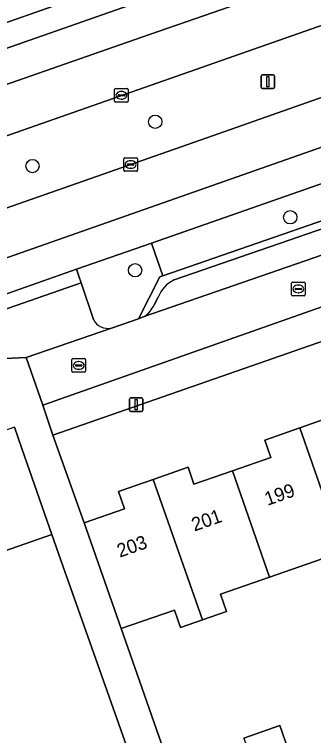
# Model space of a CAD drawing. Extents: x 158472 to 159562, y 388525 to 389606.
# Drawn here: x 159068.9 to 159090.8, y 389096.8 to 389149.9 of the extents above; entities that cross this region are included whole.
import ezdxf

# ---------------------------------------------------------------- set-up
doc = ezdxf.new("R2010")
doc.units = 0
for name, color, linetype in [('IMGEO_Berm_groen', 7, 'Continuous'), ('IMGEO_Boom', 7, 'Continuous'), ('IMGEO_Erf', 7, 'Continuous'), ('IMGEO_Kolk', 7, 'Continuous'), ('IMGEO_Lichtmast', 7, 'Continuous'), ('IMGEO_Muur', 7, 'Continuous'), ('IMGEO_Pand', 7, 'Continuous'), ('IMGEO_Pand_nummerreeks', 7, 'Continuous'), ('IMGEO_Parkeervlak_open', 7, 'Continuous'), ('IMGEO_Rijbaan_lokaal_gesloten', 7, 'Continuous'), ('IMGEO_Rijbaan_lokaal_open', 7, 'Continuous'), ('IMGEO_Voetpad_open', 7, 'Continuous')]:
    doc.layers.add(name, color=color, linetype=linetype)

msp = doc.modelspace()

# ---------------------------------------------------------------- linework, layer by layer
at = {"layer": 'IMGEO_Berm_groen'}
for points in [[(159118.384, 389152.88), (159116.687, 389157.861), (159096.759, 389150.953), (159064.716, 389139.678), (159066.287, 389134.924), (159082.996, 389140.774), (159111.547, 389150.848)], [(159079.551, 389130.573), (159079.765, 389130.647), (159078.925, 389133.04), (159073.433, 389131.113), (159073.606, 389130.6), (159073.765, 389130.127), (159074.671, 389127.433)], [(159075.999, 389126.8), (159077.97, 389127.483), (159079.551, 389130.573)]]:
    msp.add_lwpolyline(points, dxfattribs=at)
msp.add_lwpolyline([(159114.114, 389142.579), (159113.238, 389145.076), (159078.925, 389133.04), (159079.765, 389130.647), (159099.26, 389137.403)], close=True, dxfattribs=at)
msp.add_arc((159075.731, 389127.948), 1.179, 205.9088, 283.1209, dxfattribs=at)
at = {"layer": 'IMGEO_Boom'}
for centre in [(159079.21, 389141.961), (159070.204, 389138.705), (159089.114, 389134.938), (159077.73, 389131.043)]:
    msp.add_circle(centre, 0.489, dxfattribs=at)
at = {"layer": 'IMGEO_Erf'}
for points in [[(159118.514, 389135.277), (159071.701, 389118.918), (159073.988, 389112.467), (159076.95, 389113.502), (159076.505, 389114.775), (159079.06, 389115.667), (159081.616, 389116.56), (159082.053, 389115.309), (159084.872, 389116.294), (159087.692, 389117.279), (159087.243, 389118.565), (159089.815, 389119.464), (159092.387, 389120.363)], [(159068.219, 389086.178), (159071.065, 389087.169), (159069.708, 389091.201), (159072.286, 389092.069), (159074.89, 389092.945), (159076.246, 389088.913), (159079.266, 389089.977), (159077.399, 389095.257), (159072.283, 389109.73), (159071.616, 389111.616), (159067.614, 389110.226)], [(159091.445, 389109.84), (159087.597, 389108.495), (159083.996, 389107.237), (159084.443, 389105.958), (159082.668, 389105.338), (159081.065, 389104.778), (159080.613, 389106.07), (159076.701, 389104.703), (159077.361, 389102.815), (159081.548, 389090.848)], [(159085.7, 389096.659), (159088.344, 389097.583), (159089.582, 389094.04)]]:
    msp.add_lwpolyline(points, dxfattribs=at)
at = {"layer": 'IMGEO_Kolk'}
for p, q in [((159076.227, 389143.478), (159076.227, 389144.33)), ((159076.302, 389144.404), (159077.154, 389144.404)), ((159077.228, 389144.33), (159077.228, 389143.478)), ((159076.486, 389143.898), (159076.486, 389143.91)), ((159076.924, 389143.861), (159076.526, 389143.861)), ((159076.529, 389143.947), (159076.927, 389143.947)), ((159076.715, 389144.184), (159076.74, 389144.184)), ((159076.97, 389143.91), (159076.97, 389143.898)), ((159077.154, 389143.404), (159076.302, 389143.404)), ((159076.738, 389143.624), (159076.713, 389143.624)), ((159076.901, 389138.392), (159076.901, 389139.244)), ((159076.976, 389139.318), (159077.828, 389139.318)), ((159077.389, 389139.098), (159077.414, 389139.098)), ((159077.902, 389139.244), (159077.902, 389138.392)), ((159077.16, 389138.812), (159077.16, 389138.824)), ((159077.598, 389138.775), (159077.2, 389138.775)), ((159077.203, 389138.861), (159077.601, 389138.861)), ((159077.412, 389138.538), (159077.387, 389138.538)), ((159077.644, 389138.824), (159077.644, 389138.812)), ((159077.828, 389138.318), (159076.976, 389138.318)), ((159089.208, 389129.245), (159089.208, 389130.097)), ((159089.283, 389130.171), (159090.135, 389130.171)), ((159090.209, 389130.097), (159090.209, 389129.245)), ((159089.467, 389129.665), (159089.467, 389129.677)), ((159089.905, 389129.628), (159089.507, 389129.628)), ((159089.51, 389129.714), (159089.908, 389129.714)), ((159089.696, 389129.951), (159089.721, 389129.951)), ((159089.951, 389129.677), (159089.951, 389129.665)), ((159090.135, 389129.171), (159089.283, 389129.171)), ((159089.719, 389129.391), (159089.694, 389129.391)), ((159073.096, 389123.623), (159073.096, 389124.475)), ((159073.171, 389124.549), (159074.023, 389124.549)), ((159073.584, 389124.329), (159073.609, 389124.329)), ((159074.097, 389124.475), (159074.097, 389123.623)), ((159073.355, 389124.043), (159073.355, 389124.055)), ((159073.793, 389124.006), (159073.395, 389124.006)), ((159073.398, 389124.092), (159073.796, 389124.092)), ((159073.607, 389123.769), (159073.582, 389123.769)), ((159073.839, 389124.055), (159073.839, 389124.043)), ((159074.023, 389123.549), (159073.171, 389123.549))]:
    msp.add_line(p, q, dxfattribs=at)
for points in [[(159076.227, 389143.478), (159076.227, 389144.33)], [(159076.302, 389144.404), (159077.154, 389144.404)], [(159077.228, 389144.33), (159077.228, 389143.478)], [(159077.154, 389143.404), (159076.302, 389143.404)], [(159076.901, 389138.392), (159076.901, 389139.244)], [(159076.976, 389139.318), (159077.828, 389139.318)], [(159077.902, 389139.244), (159077.902, 389138.392)], [(159077.828, 389138.318), (159076.976, 389138.318)], [(159089.208, 389129.245), (159089.208, 389130.097)], [(159089.283, 389130.171), (159090.135, 389130.171)], [(159090.209, 389130.097), (159090.209, 389129.245)], [(159090.135, 389129.171), (159089.283, 389129.171)], [(159073.096, 389123.623), (159073.096, 389124.475)], [(159073.171, 389124.549), (159074.023, 389124.549)], [(159074.097, 389124.475), (159074.097, 389123.623)], [(159074.023, 389123.549), (159073.171, 389123.549)]]:
    msp.add_lwpolyline(points, dxfattribs=at)
for centre, radius, start, end in [((159076.304, 389144.328), 0.0765, 91.552, 178.448), ((159076.304, 389144.328), 0.0765, 91.552, 178.448), ((159077.152, 389144.328), 0.0765, 1.552, 88.448), ((159077.152, 389144.328), 0.0765, 1.552, 88.448), ((159076.526, 389143.907), 0.0403, 85.8775, 175.7526), ((159076.523, 389143.897), 0.0366, 178.938, 274.7102), ((159076.927, 389143.904), 0.043, 264.8664, 352.4533), ((159076.931, 389143.909), 0.0386, 1.7309, 96.639), ((159076.304, 389143.48), 0.0765, 181.552, 268.448), ((159076.304, 389143.48), 0.0765, 181.552, 268.448), ((159077.152, 389143.48), 0.0765, 271.552, 358.448), ((159077.152, 389143.48), 0.0765, 271.552, 358.448), ((159076.978, 389139.242), 0.0765, 91.552, 178.448), ((159076.978, 389139.242), 0.0765, 91.552, 178.448), ((159077.826, 389139.242), 0.0765, 1.552, 88.448), ((159077.826, 389139.242), 0.0765, 1.552, 88.448), ((159077.2, 389138.821), 0.0403, 85.8775, 175.7526), ((159077.197, 389138.811), 0.0366, 178.938, 274.7102), ((159077.601, 389138.818), 0.043, 264.8664, 352.4533), ((159077.605, 389138.823), 0.0386, 1.7309, 96.639), ((159076.978, 389138.394), 0.0765, 181.552, 268.448), ((159076.978, 389138.394), 0.0765, 181.552, 268.448), ((159077.826, 389138.394), 0.0765, 271.552, 358.448), ((159077.826, 389138.394), 0.0765, 271.552, 358.448), ((159089.285, 389130.095), 0.0765, 91.552, 178.448), ((159089.285, 389130.095), 0.0765, 91.552, 178.448), ((159090.133, 389130.095), 0.0765, 1.552, 88.448), ((159090.133, 389130.095), 0.0765, 1.552, 88.448), ((159089.507, 389129.674), 0.0403, 85.8775, 175.7526), ((159089.504, 389129.664), 0.0366, 178.938, 274.7102), ((159089.908, 389129.671), 0.043, 264.8664, 352.4533), ((159089.912, 389129.676), 0.0386, 1.7309, 96.639), ((159089.285, 389129.247), 0.0765, 181.552, 268.448), ((159089.285, 389129.247), 0.0765, 181.552, 268.448), ((159090.133, 389129.247), 0.0765, 271.552, 358.448), ((159090.133, 389129.247), 0.0765, 271.552, 358.448), ((159073.173, 389124.473), 0.0765, 91.552, 178.448), ((159073.173, 389124.473), 0.0765, 91.552, 178.448), ((159074.021, 389124.473), 0.0765, 1.552, 88.448), ((159074.021, 389124.473), 0.0765, 1.552, 88.448), ((159073.173, 389123.625), 0.0765, 181.552, 268.448), ((159073.173, 389123.625), 0.0765, 181.552, 268.448), ((159073.395, 389124.052), 0.0403, 85.8775, 175.7526), ((159073.392, 389124.042), 0.0366, 178.938, 274.7102), ((159073.796, 389124.049), 0.043, 264.8664, 352.4533), ((159073.8, 389124.054), 0.0386, 1.7309, 96.639), ((159074.021, 389123.625), 0.0765, 271.552, 358.448), ((159074.021, 389123.625), 0.0765, 271.552, 358.448)]:
    msp.add_arc(centre, radius, start, end, dxfattribs=at)
for centre, major_axis, ratio, start_param, end_param in [((159076.714, 389143.904), (-0.387, 0.002), 0.722429, 4.712389, 7.853982), ((159076.739, 389143.904), (-0.39, 0.002), 0.717154, 1.570796, 4.712389), ((159077.388, 389138.818), (-0.387, 0.002), 0.722429, 4.712389, 7.853982), ((159077.413, 389138.818), (-0.39, 0.002), 0.717154, 1.570796, 4.712389), ((159089.695, 389129.671), (-0.387, 0.002), 0.722429, 4.712389, 7.853982), ((159089.72, 389129.671), (-0.39, 0.002), 0.717154, 1.570796, 4.712389), ((159073.583, 389124.049), (-0.387, 0.002), 0.722429, 4.712389, 7.853982), ((159073.608, 389124.049), (-0.39, 0.002), 0.717154, 1.570796, 4.712389)]:
    msp.add_ellipse(centre, major_axis=major_axis, ratio=ratio, start_param=start_param, end_param=end_param, dxfattribs=at)
at = {"layer": 'IMGEO_Lichtmast'}
for p, q in [((159087.076, 389145.413), (159087.866, 389145.413)), ((159087.866, 389145.413), (159087.076, 389145.413)), ((159086.976, 389144.513), (159086.976, 389145.313)), ((159086.976, 389145.313), (159086.976, 389144.513)), ((159087.966, 389145.313), (159087.966, 389144.513)), ((159087.966, 389144.513), (159087.966, 389145.313)), ((159087.866, 389144.413), (159087.076, 389144.413)), ((159087.076, 389144.413), (159087.866, 389144.413)), ((159077.315, 389120.758), (159077.315, 389121.558)), ((159077.315, 389121.558), (159077.315, 389120.758)), ((159077.415, 389121.658), (159078.205, 389121.658)), ((159078.205, 389121.658), (159077.415, 389121.658)), ((159078.305, 389121.558), (159078.305, 389120.758)), ((159078.305, 389120.758), (159078.305, 389121.558)), ((159078.205, 389120.658), (159077.415, 389120.658)), ((159077.415, 389120.658), (159078.205, 389120.658))]:
    msp.add_line(p, q, dxfattribs=at)
for points in [[(159087.396, 389145.288), (159087.546, 389145.288), (159087.546, 389144.538), (159087.396, 389144.538), (159087.396, 389145.288)], [(159077.735, 389121.533), (159077.885, 389121.533), (159077.885, 389120.783), (159077.735, 389120.783), (159077.735, 389121.533)]]:
    msp.add_lwpolyline(points, dxfattribs=at)
for centre, start, end in [((159087.076, 389145.313), 90, 180), ((159087.076, 389145.313), 90, 180), ((159087.866, 389145.313), 0, 90), ((159087.866, 389145.313), 360, 90), ((159087.076, 389144.513), 180, 270), ((159087.076, 389144.513), 180, 270), ((159087.866, 389144.513), 270, 0), ((159087.866, 389144.513), 270, 0), ((159077.415, 389121.558), 90, 180), ((159077.415, 389121.558), 90, 180), ((159078.205, 389121.558), 0, 90), ((159078.205, 389121.558), 360, 90), ((159077.415, 389120.758), 180, 270), ((159077.415, 389120.758), 180, 270), ((159078.205, 389120.758), 270, 0), ((159078.205, 389120.758), 270, 0)]:
    msp.add_arc(centre, 0.1, start, end, dxfattribs=at)
at = {"layer": 'IMGEO_Muur'}
for points in [[(159071.616, 389111.616), (159072.283, 389109.73)], [(159076.701, 389104.703), (159077.361, 389102.815)]]:
    msp.add_lwpolyline(points, dxfattribs=at)
at = {"layer": 'IMGEO_Pand'}
for points in [[(159098.355, 389112.34), (159095.645, 389120.093), (159092.826, 389119.108), (159092.387, 389120.363), (159089.815, 389119.464), (159093.448, 389109.072), (159095.09, 389109.646), (159094.606, 389111.03)], [(159068.878, 389119.5), (159063.399, 389117.592), (159066.142, 389109.714), (159065.966, 389109.653), (159066.413, 389108.367), (159066.59, 389108.428), (159068.061, 389108.939), (159067.614, 389110.226), (159071.616, 389111.616), (159069.422, 389117.933)], [(159087.597, 389108.495), (159091.445, 389109.84), (159091.903, 389108.532), (159093.448, 389109.072), (159089.815, 389119.464), (159087.243, 389118.565), (159087.692, 389117.279), (159084.872, 389116.294)], [(159087.597, 389108.495), (159084.872, 389116.294), (159082.053, 389115.309), (159081.616, 389116.56), (159079.06, 389115.667), (159082.668, 389105.338), (159084.443, 389105.958), (159083.996, 389107.237)], [(159079.06, 389115.667), (159076.505, 389114.775), (159076.95, 389113.502), (159073.988, 389112.467), (159076.701, 389104.703), (159080.613, 389106.07), (159081.065, 389104.778), (159082.668, 389105.338)], [(159088.344, 389097.583), (159085.7, 389096.659), (159087.057, 389092.773), (159089.702, 389093.697), (159089.582, 389094.04)]]:
    msp.add_lwpolyline(points, close=True, dxfattribs=at)
at = {"layer": 'IMGEO_Parkeervlak_open'}
for points in [[(159114.889, 389165.514), (159114.054, 389165.226), (159113.275, 389164.368), (159111.849, 389164.468), (159107.65, 389163.022), (159079.065, 389153.048), (159066.473, 389148.61)], [(159063.767, 389145.776), (159079.652, 389151.373), (159108.231, 389161.345), (159116.911, 389164.334)], [(159113.822, 389141.873), (159099.447, 389136.865), (159080.596, 389130.332)], [(159078.407, 389127.635), (159100.048, 389135.135), (159117.109, 389141.079)], [(159079.421, 389129.068), (159079.137, 389128.512)]]:
    msp.add_lwpolyline(points, dxfattribs=at)
for centre, radius, start, end in [((159081.636, 389128.187), 2.383, 115.8642, 158.3155), ((159077.011, 389129.539), 2.361, 306.2424, 334.2107)]:
    msp.add_arc(centre, radius, start, end, dxfattribs=at)
at = {"layer": 'IMGEO_Rijbaan_lokaal_gesloten'}
for points in [[(159027.739, 389130.513), (159061.27, 389142.264), (159063.987, 389143.216), (159078.23, 389148.184), (159089.812, 389152.224), (159106.789, 389158.146), (159118.178, 389162.119)], [(159118.178, 389162.119), (159106.789, 389158.146), (159089.812, 389152.224), (159078.23, 389148.184), (159063.987, 389143.216), (159061.27, 389142.264), (159062.583, 389138.928), (159064.716, 389139.678), (159096.759, 389150.953), (159116.687, 389157.861), (159117.72, 389158.219)], [(159117.736, 389152.69), (159111.547, 389150.848), (159082.996, 389140.774), (159066.287, 389134.924), (159064.154, 389134.177), (159065.179, 389130.887), (159067.503, 389131.68), (159094.697, 389141.256), (159110.996, 389146.974), (159115.224, 389148.346)], [(159079.652, 389151.373), (159063.767, 389145.776), (159060.36, 389144.575), (159054.967, 389142.675), (159054.788, 389142.612), (159038.558, 389136.938), (159031.696, 389134.545), (159017.444, 389129.575), (159015.759, 389128.987), (159006.965, 389125.92), (159005.187, 389125.3), (159000, 389123.491), (158998.026, 389122.802), (158954.615, 389107.585), (158936.615, 389101.294), (158922.752, 389096.465), (158920.782, 389095.788), (158917.936, 389094.753), (158914.845, 389093.698), (158894.1, 389086.365), (158890.217, 389085.015), (158886.882, 389083.856), (158877.857, 389080.719), (158852.841, 389072.023)], [(159115.224, 389148.346), (159110.996, 389146.974), (159094.697, 389141.256), (159067.503, 389131.68), (159065.179, 389130.887), (159060.663, 389129.346), (159022.452, 389115.993), (159003.419, 389109.341), (158963.649, 389095.442), (158925.413, 389082.08), (158872.062, 389063.415), (158839.236, 389051.93)], [(158823.577, 389043.749), (158875.388, 389061.813), (158876.7, 389062.27), (158896.198, 389069.073), (158899.722, 389070.314), (158922.617, 389078.377), (158927.281, 389080.02), (158932.006, 389081.684), (158972.944, 389095.985), (158985.739, 389100.455), (158986.538, 389100.743), (159000, 389105.588), (159004.11, 389107.068), (159011.856, 389109.638), (159036.656, 389118.253), (159038.179, 389118.782), (159042.145, 389120.16), (159056.033, 389125.01), (159064.522, 389127.988), (159065.569, 389128.355), (159065.929, 389128.481), (159073.433, 389131.113), (159078.925, 389133.04), (159113.238, 389145.076)]]:
    msp.add_lwpolyline(points, dxfattribs=at)
at = {"layer": 'IMGEO_Rijbaan_lokaal_open'}
msp.add_lwpolyline([(159175.339, 389097.898), (159174.815, 389098.388), (159163.003, 389110.349), (159156.901, 389116.556), (159156.429, 389117.036), (159156.23, 389117.239), (159155.904, 389117.571), (159140.853, 389132.88), (159139.636, 389134.083), (159136.263, 389137.418), (159118.447, 389141.545), (159117.109, 389141.079), (159100.048, 389135.135), (159078.407, 389127.635), (159077.97, 389127.483), (159075.999, 389126.8), (159069.737, 389124.63), (159070.965, 389121.125), (159094.003, 389129.262), (159118.407, 389137.736), (159134.612, 389133.995), (159150.959, 389117.398), (159167.969, 389100.171), (159174.38, 389093.632)], dxfattribs=at)
at = {"layer": 'IMGEO_Voetpad_open'}
for points in [[(159066.473, 389148.61), (159079.065, 389153.048), (159107.65, 389163.022), (159111.849, 389164.468)], [(159120.102, 389142.717), (159116.728, 389141.518), (159114.336, 389142.656), (159114.114, 389142.579), (159099.26, 389137.403), (159079.765, 389130.647), (159079.551, 389130.573), (159077.97, 389127.483), (159078.407, 389127.635)], [(159080.596, 389130.332), (159099.447, 389136.865), (159113.822, 389141.873)], [(159181.406, 389086.467), (159175.395, 389092.597), (159174.38, 389093.632), (159167.969, 389100.171), (159150.959, 389117.398), (159134.612, 389133.995), (159118.407, 389137.736), (159094.003, 389129.262), (159070.965, 389121.125), (159071.701, 389118.918), (159118.514, 389135.277)], [(159074.671, 389127.433), (159073.765, 389130.127), (159066.238, 389127.488), (159065.913, 389127.374), (159065.569, 389128.355), (159064.522, 389127.988)], [(159079.137, 389128.512), (159079.421, 389129.068)], [(159067.168, 389124.505), (159069.737, 389124.63), (159075.999, 389126.8)], [(159084.761, 389090.21), (159083.854, 389091.599), (159081.59, 389090.728), (159081.548, 389090.848), (159077.361, 389102.815), (159076.701, 389104.703), (159073.988, 389112.467), (159071.701, 389118.918), (159070.965, 389121.125), (159069.737, 389124.63), (159067.168, 389124.505)], [(159068.878, 389119.5), (159069.422, 389117.933), (159071.616, 389111.616), (159072.283, 389109.73), (159077.399, 389095.257), (159079.266, 389089.977), (159076.246, 389088.913), (159073.685, 389088.051), (159071.065, 389087.169), (159068.219, 389086.178)]]:
    msp.add_lwpolyline(points, dxfattribs=at)
msp.add_lwpolyline([(159065.569, 389128.355), (159065.913, 389127.374), (159066.238, 389127.488), (159073.765, 389130.127), (159073.606, 389130.6), (159073.433, 389131.113), (159065.929, 389128.481)], close=True, dxfattribs=at)
for centre, radius, start, end in [((159081.636, 389128.187), 2.383, 115.8642, 158.3155), ((159077.011, 389129.539), 2.361, 306.2424, 334.2107), ((159075.731, 389127.948), 1.179, 205.9088, 283.1209)]:
    msp.add_arc(centre, radius, start, end, dxfattribs=at)

# ---------------------------------------------------------------- texts
at = {"layer": 'IMGEO_Pand_nummerreeks'}
for s, rotation, p in [('199', 19.4271, (159087.443, 389113.723)), ('201', 19.3733, (159082.082, 389111.835)), ('203', 19.3733, (159076.608, 389109.911))]:
    msp.add_text(s, height=1, rotation=rotation, dxfattribs=at).set_placement(p)

doc.saveas('drawing.dxf')
